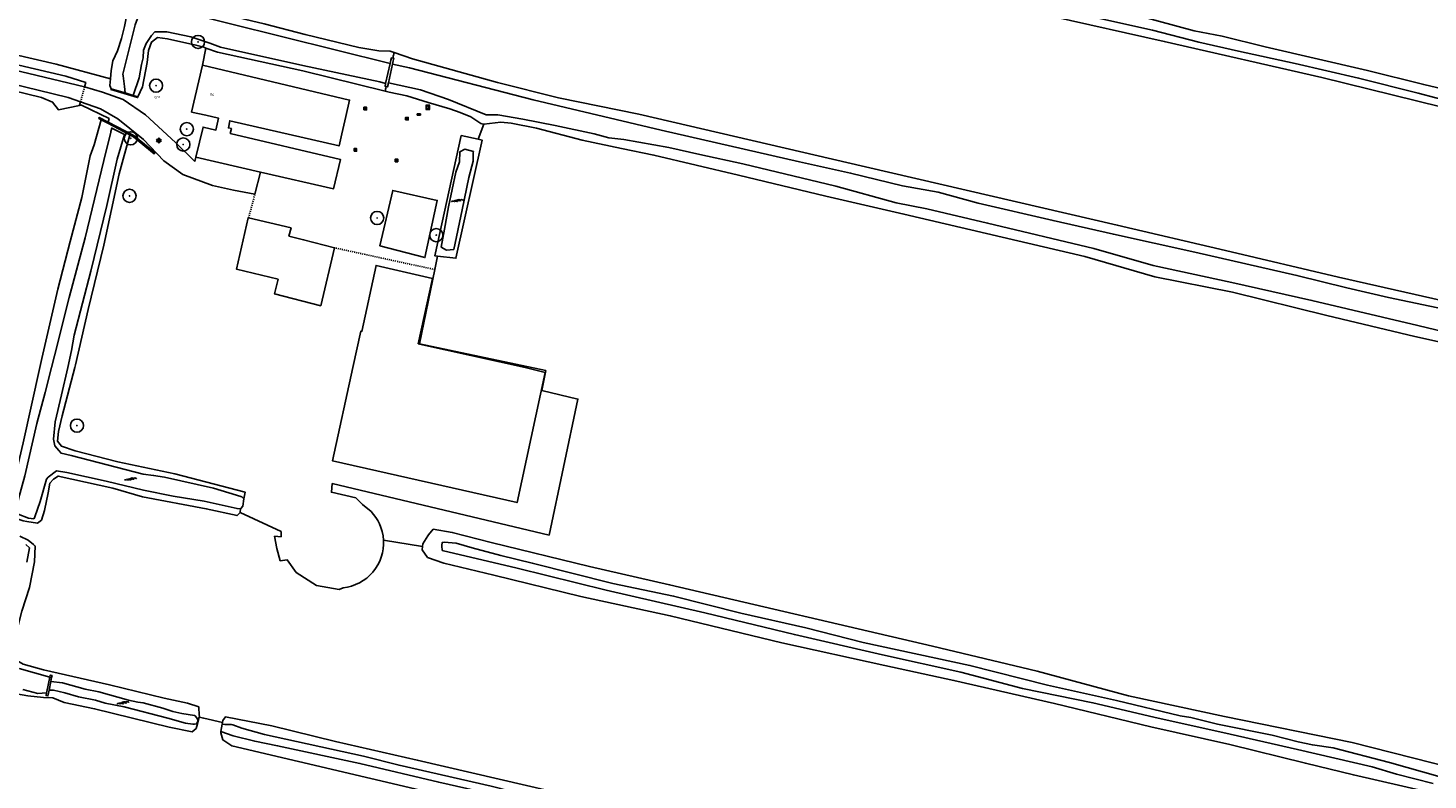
# Model space of a CAD drawing. Header units: metres. Extents: x 116958 to 118326, y 475500 to 477904.
# Tile 814 of 1001: x 117597 to 117865, y 476421 to 476565. Entities that reach past the tile are written whole.
import ezdxf

# ---------------------------------------------------------------- set-up
doc = ezdxf.new("R2010")
doc.units = ezdxf.units.M
doc.header["$LTSCALE"] = 0.2
doc.linetypes.add('MATGRENS', pattern=[2, 1, -1])
doc.layers.get('0').update_dxf_attribs({"color": 6})
for name, color, linetype in [('B-WE-GR-BOOM-G', 252, 'Continuous'), ('B-WE-GR-GROENVOORZIENING-GV', 252, 'Continuous'), ('B-WE-GW-WATERGANG_INSTEEK-G', 252, 'Continuous'), ('B-WE-GW-WATERGANG_WATERLIJN-G', 252, 'Continuous'), ('B-WE-IE-MEUBILAIR_WEGMEUBILAIR_VERKEERSLICHT-G', 252, 'Continuous'), ('B-WE-KL-DATA_KAST-G', 90, 'Continuous'), ('B-WE-KW-KUNSTWERK_STUW-GV', 252, 'Continuous'), ('B-WE-OG-BEBOUWING-GV', 252, 'Continuous'), ('B-WE-OG-HUISNUMMER-T25', 2, 'Continuous'), ('B-WE-VH-MATERIAALGRENS-G', 252, 'MATGRENS'), ('B-WE-VH-VERHARDING_ASFALT-GV', 252, 'Continuous')]:
    doc.layers.add(name, color=color, linetype=linetype)
doc.layers.add('B-WE-RI-RIOOLPUT', color=31, linetype='Continuous', lineweight=0)
doc.styles.get("Standard").update_dxf_attribs({"font": 'isocp.shx'})

# ---------------------------------------------------------------- blocks, each defined once
blk = doc.blocks.new('BGTWT')
for centre, start_param, end_param in [((-0.024, -0.058), 5.873058, 6.693313), ((0.001, 0.072), 2.731465, 3.55172), ((0.027, -0.043), 5.873058, 6.693313), ((0.028, -0.058), 5.873058, 6.693313), ((0.053, 0.072), 2.731465, 3.55172), ((0.08, -0.043), 5.873058, 6.693313), ((0.106, 0.072), 2.731465, 3.55172), ((-0.106, 0.044), 2.731465, 3.55172), ((-0.08, -0.071), 5.873058, 6.693313), ((-0.053, 0.044), 2.731465, 3.55172), ((-0.05, 0.057), 2.731465, 3.55172), ((-0.027, -0.071), 5.873058, 6.693313), ((-0.001, 0.044), 2.731465, 3.55172), ((0.002, 0.057), 2.731465, 3.55172), ((0.055, 0.057), 2.731465, 3.55172)]:
    blk.add_ellipse(centre, major_axis=(0, 0.0627), ratio=0.52488, start_param=start_param, end_param=end_param)
blk = doc.blocks.new('Bestboom')
h = blk.add_hatch(color=256)
h.dxf.hatch_style = 1
h.paths.add_polyline_path([(41, 0, 1), (-41, 0, 1)])
for radius in [1260, 41.1]:
    blk.add_circle((0, 0), radius)
blk = doc.blocks.new('BGTGV')
for p, q in [((0.0197, 0.04605), (-0.0497, 0.00595)), ((0.0433, 0.025), (-0.0433, -0.025)), ((0.0433, -0.025), (-0.0433, 0.025)), ((0.04965, 0.006), (-0.01975, 0.04605)), ((0.01965, -0.046), (-0.0494, -0.00615)), ((0.04955, -0.00605), (-0.0197, -0.046))]:
    blk.add_line(p, q)
blk = doc.blocks.new('BGT_GR')
at = {"insert": (0.043, 0.019), "char_height": 0.1, "attachment_point": 5, "line_spacing_factor": 0.8}
blk.add_mtext('{\\C256;grn}', dxfattribs=at)
blk = doc.blocks.new('CELQ70108')
for p, q in [((-0.62, 0.31), (0.62, 0.31)), ((-0.62, -0.31), (-0.62, 0.31)), ((-0.62, -0.31), (0.62, 0.31)), ((0.62, -0.31), (0.62, 0.31)), ((-0.62, -0.31), (0.62, -0.31))]:
    blk.add_line(p, q)
blk = doc.blocks.new('CELQ201000')
at = {"flags": 128}
for points in [[(-0.25, -0.25), (-0.25, 0.25), (0.25, 0.25), (0.25, -0.25), (-0.25, -0.25)], [(-0.18, -0.18), (-0.18, 0.18), (0.18, 0.18), (0.18, -0.18), (-0.18, -0.18)], [(-0.11, -0.11), (-0.11, 0.11), (0.11, 0.11), (0.11, -0.11), (-0.11, -0.11)], [(-0.04, -0.04), (-0.04, 0.04), (0.04, 0.04), (0.04, -0.04), (-0.04, -0.04)]]:
    blk.add_lwpolyline(points, dxfattribs=at)
blk = doc.blocks.new('Pbrd')
for points in [[(-400, -400), (400, -400), (400, 400), (-400, 400)], [(-200, -200), (200, -200), (200, 200), (-200, 200)]]:
    blk.add_lwpolyline(points, close=True)

msp = doc.modelspace()

# ---------------------------------------------------------------- linework, layer by layer
at = {"layer": 'B-WE-GR-GROENVOORZIENING-GV', "flags": 128}
for points in [[(117581.938, 476561.233), (117592.496, 476558.542), (117604.529, 476555.749), (117608.309, 476554.538), (117608.091, 476553.714)], [(117613.033, 476555.243), (117602.634, 476558.023), (117582.236, 476562.767)], [(117631.305, 476561.125), (117630.659, 476557.855)], [(117580.963, 476556.242), (117599.823, 476551.647), (117601.961, 476550.758), (117603.111, 476549.268), (117607.145, 476550.135), (117607.153, 476550.165)], [(117607.327, 476550.824), (117607.153, 476550.165), (117607.48, 476550.175), (117612.772, 476547.662), (117612.598, 476546.96)], [(117683.411, 476543.661), (117684.509, 476546.582)], [(117675.121, 476518.735), (117675.651, 476521.318)], [(117696.37, 476499.4), (117672.2, 476504.497), (117675.121, 476518.735)], [(117637.899, 476472.216), (117645.708, 476468.597), (117645.708, 476467.612), (117644.457, 476467.703), (117644.91, 476465.351), (117645.543, 476462.999), (117646.898, 476463.173), (117648.618, 476460.792), (117652.455, 476458.278), (117656.82, 476457.484), (117657.583, 476457.831), (117658.397, 476457.96), (117659.195, 476458.165), (117659.97, 476458.445), (117660.715, 476458.797), (117661.423, 476459.219), (117662.088, 476459.705), (117662.703, 476460.253), (117663.264, 476460.857), (117663.766, 476461.511), (117664.202, 476462.209), (117664.571, 476462.946), (117664.868, 476463.715), (117665.091, 476464.508), (117665.237, 476465.319), (117665.306, 476466.14), (117665.297, 476466.964), (117665.21, 476467.783), (117665.045, 476468.589), (117664.805, 476469.377), (117664.532, 476470.047), (117664.205, 476470.692), (117663.826, 476471.308), (117663.396, 476471.89), (117662.92, 476472.435), (117661.286, 476473.777), (117659.984, 476475.054), (117655.325, 476476.108), (117655.501, 476477.778), (117696.985, 476467.935), (117702.523, 476493.95), (117695.579, 476495.62), (117696.37, 476499.4)], [(117672.748, 476465.74), (117665.297, 476466.964)], [(117630.006, 476433.113), (117630.891, 476432.878), (117634.488, 476432.05)]]:
    msp.add_lwpolyline(points, dxfattribs=at)
at = {"layer": 'B-WE-GW-WATERGANG_INSTEEK-G', "flags": 128}
for points in [[(117621.758, 476585.672), (117620.736, 476585.595), (117620.3, 476584.978), (117618.921, 476579.262), (117617.928, 476574.299), (117617.565, 476571.786), (117617.37, 476570.154), (117616.659, 476568.048), (117616.205, 476567.483), (117615.739, 476565.25), (117615.134, 476562.946), (117614.409, 476560.604), (117613.527, 476558.695), (117613.157, 476556.81), (117613.033, 476555.243), (117612.932, 476553.978), (117613.194, 476553.316)], [(117667.315, 476560.259), (117666.563, 476560.518), (117664.389, 476560.599), (117660.58, 476561.247), (117650.313, 476563.69), (117642.497, 476565.721), (117636.278, 476567.199), (117628.344, 476569.28), (117624.982, 476569.726), (117624.868, 476569.741), (117624.22, 476570.54), (117623.876, 476571.545), (117624.227, 476572.433), (117625.244, 476575.489), (117627.075, 476583.518), (117626.706, 476584.237)], [(117745.129, 476578.876), (117745.259, 476578.421), (117745.331, 476578.171), (117748.089, 476577.414), (117767.057, 476573.156), (117793.112, 476567.234), (117814.727, 476562.394), (117844.92, 476555.462), (117876.719, 476547.63), (117902.381, 476542.152), (117922.318, 476537.245), (117944.732, 476532.069), (117956.063, 476528.973), (117975.102, 476525.055), (118000, 476519.303)], [(117618.257, 476551.809), (117619.176, 476553.691), (117620.063, 476558.364), (117620.309, 476560.666), (117620.901, 476562.259), (117622.028, 476563.121), (117623.971, 476562.879), (117629.413, 476561.695), (117630.894, 476561.274), (117631.305, 476561.125), (117633.533, 476560.314), (117649.836, 476556.728), (117665.622, 476552.845)], [(117922.627, 476500), (117908.617, 476503.245), (117890.699, 476507.142), (117871.512, 476511.976), (117848.1, 476517.256), (117826.423, 476522.386), (117805.732, 476527.236), (117757.575, 476538.369), (117714.15, 476548.471), (117698.766, 476551.612), (117687.113, 476554.501), (117670.869, 476559.039), (117667.315, 476560.259)], [(117665.622, 476552.845), (117665.874, 476552.783), (117666.42, 476552.648), (117669.791, 476551.972), (117673.83, 476550.706), (117677.976, 476549.515), (117679.958, 476548.767), (117682.009, 476547.926), (117682.986, 476547.335), (117683.939, 476546.667), (117684.381, 476546.569), (117684.509, 476546.582), (117687.792, 476546.932), (117689.77, 476546.738), (117694.61, 476545.784), (117703.342, 476543.467), (117710.858, 476541.878), (117717.055, 476540.638), (117733.222, 476536.811), (117749.968, 476532.778), (117764.899, 476529.356), (117799.501, 476521.228), (117812.926, 476517.36), (117827.76, 476514.403), (117845.86, 476509.926), (117862.694, 476505.932), (117884.98, 476501.024)], [(117611.297, 476547.404), (117609.942, 476542.598), (117609.162, 476540.5), (117607.582, 476532.504), (117605.308, 476524.074), (117603.006, 476514.952), (117599.892, 476501.744), (117599.51, 476500)], [(117606.205, 476500), (117606.329, 476500.479), (117608.77, 476511.1), (117611.759, 476523.427), (117614.686, 476537.065), (117616.749, 476544.49)], [(117683.411, 476543.661), (117680.178, 476544.37), (117675.128, 476521.383), (117675.651, 476521.318), (117679.15, 476520.88), (117684.216, 476543.484), (117683.411, 476543.661)], [(117599.51, 476500), (117596.354, 476485.607), (117593.832, 476474.931), (117593.856, 476473.571), (117594.069, 476472.259), (117594.461, 476471.453), (117594.764, 476471.3), (117595.6, 476470.88), (117596.365, 476470.678)], [(117638.598, 476474.861), (117638.808, 476476.13), (117625.359, 476479.655), (117614.478, 476481.94), (117606.299, 476484.064), (117603.678, 476484.93), (117602.888, 476485.87), (117603.122, 476487.72), (117603.81, 476490.738), (117606.205, 476500)], [(117596.365, 476470.678), (117597.054, 476470.497), (117599.087, 476470.217), (117599.873, 476470.797), (117600.43, 476472.636), (117601.142, 476475.99), (117601.432, 476477.85), (117602.117, 476478.649), (117603.049, 476479.198), (117613.482, 476476.886), (117619.19, 476475.221), (117631.389, 476472.949), (117637.281, 476471.643), (117637.899, 476472.216), (117637.942, 476472.993)], [(117630.006, 476433.113), (117630.062, 476433.346), (117630.057, 476433.422), (117629.944, 476435.033), (117627.779, 476435.749), (117623.353, 476436.739), (117612.874, 476439.258), (117600.215, 476442.109), (117596.346, 476443.202), (117594.477, 476444.328), (117594.27, 476445.901), (117594.681, 476447.806), (117596.111, 476453.366), (117597.55, 476457.913), (117598.5, 476462.799), (117598.649, 476465.819), (117598.296, 476466.111), (117597.307, 476466.928), (117595.723, 476467.694)], [(117883.216, 476420.089), (117865.976, 476424.343), (117850.697, 476428.228), (117826.229, 476433.215), (117807.856, 476437.142), (117790.399, 476441.904), (117770.396, 476446.653), (117720.062, 476458.406), (117704.719, 476461.914), (117685.925, 476466.488), (117678.477, 476468.423), (117674.83, 476469.045), (117673.948, 476467.965), (117673.819, 476467.807), (117672.809, 476466.247), (117672.748, 476465.74)], [(117672.748, 476465.74), (117672.674, 476465.124), (117673.748, 476463.658), (117676.822, 476462.578), (117686.389, 476460.279), (117703.088, 476456.169), (117720.184, 476452.485), (117741.556, 476447.317), (117761.248, 476442.969), (117774.462, 476440.128), (117793.726, 476435.676), (117812.168, 476431.234), (117827.272, 476427.839), (117841.736, 476424.271), (117850.925, 476422.044), (117869.821, 476417.714), (117880.668, 476415.274), (117882.026, 476414.959)], [(117585.713, 476423.772), (117587.07, 476423.531), (117587.979, 476423.651), (117588.959, 476424.7), (117589.279, 476425.042), (117589.989, 476427.019), (117590.667, 476430.104), (117591.595, 476433.87), (117592.286, 476436.509), (117592.78, 476437.182), (117593.959, 476437.714), (117594.659, 476437.638), (117597.226, 476437.171), (117600.202, 476436.875), (117602.002, 476436.805), (117604.202, 476435.898), (117609.999, 476434.687), (117624.313, 476431.158), (117628.675, 476430.306), (117629.473, 476430.92), (117629.572, 476431.329), (117630.006, 476433.113)], [(117873.449, 476377.963), (117828.195, 476388.734), (117803.531, 476394.44), (117783.076, 476399.3), (117739.507, 476409.342), (117718.004, 476414.154), (117671.77, 476424.87), (117656.114, 476428.448), (117643.908, 476431.416), (117635.048, 476433.14), (117634.559, 476432.475), (117634.488, 476432.05)], [(117634.197, 476430.317), (117634.185, 476430.243), (117634.16, 476430.097), (117634.535, 476428.744), (117636.252, 476427.613), (117675.64, 476418.326), (117694.205, 476414.28), (117714.204, 476409.342), (117738.085, 476404.27), (117751.026, 476401.233), (117768.848, 476396.93), (117783.463, 476393.792), (117807.919, 476387.86), (117819.463, 476385.452), (117834.373, 476381.97), (117872.289, 476372.957)], [(117634.488, 476432.05), (117634.432, 476431.717)]]:
    msp.add_lwpolyline(points, dxfattribs=at)
at = {"layer": 'B-WE-GW-WATERGANG_WATERLIJN-G', "flags": 128}
for points in [[(117615.867, 476552.52), (117615.712, 476553.746), (117615.455, 476555.776), (117615.409, 476556.143), (117617.755, 476565.532), (117618.406, 476567.312), (117619.115, 476570.566), (117620.465, 476576.017), (117621.727, 476582.274), (117622.582, 476585.163)], [(117625.839, 476584.232), (117625.864, 476583.643), (117624.59, 476578.581), (117623.533, 476574.14), (117623.255, 476571.734), (117623.179, 476571.071), (117623.428, 476570.444), (117624.259, 476569.099), (117625.528, 476568.372), (117666.592, 476558.191)], [(117746.199, 476583.077), (117746.816, 476582.595), (117746.906, 476582.547), (117747.899, 476582.013), (117751.079, 476581.312), (117766.706, 476577.166), (117775.705, 476575.19), (117786.216, 476572.73), (117789.611, 476572.044), (117795.682, 476570.339), (117809.848, 476567.304), (117820.48, 476564.387), (117825.812, 476563.388), (117834.068, 476561.331), (117853.634, 476556.803), (117864.395, 476554.126), (117876.003, 476551.38)], [(118008.083, 476519.036), (117987.603, 476523.631), (117977.253, 476525.883), (117970.896, 476527.532), (117958.529, 476530.114), (117947.947, 476532.939), (117936.046, 476535.83), (117919.861, 476539.478), (117913.726, 476541.11), (117898.775, 476544.525), (117886.28, 476547.321), (117870.085, 476550.707), (117863.34, 476552.498), (117851.907, 476555.368), (117839.778, 476558.157), (117828.948, 476560.502), (117821.318, 476562.266), (117812.506, 476564.544), (117795.518, 476568.293), (117767.088, 476574.806), (117762.978, 476575.875), (117754.25, 476577.518), (117745.259, 476579.463)], [(117665.707, 476554.302), (117664.634, 476554.659), (117649.888, 476557.802), (117634.079, 476561.256), (117632.097, 476562.073), (117628.405, 476563.278), (117623.863, 476564.206), (117621.559, 476564.212), (117620.886, 476563.517), (117619.875, 476562.019), (117619.374, 476560.742), (117619.307, 476559.222), (117618.964, 476557.973), (117618.558, 476555.407), (117617.4, 476552.064)], [(117667.034, 476558.016), (117670.266, 476557.359), (117693.923, 476551.215), (117718.415, 476545.43), (117744.937, 476539.355), (117754.691, 476537.18), (117764.602, 476534.771), (117771.461, 476533.547), (117779.136, 476531.411), (117793.469, 476528.108), (117804.985, 476525.502), (117820.596, 476522.059), (117840.117, 476517.601), (117849.646, 476515.258), (117857.648, 476513.377), (117869.535, 476510.877), (117877.714, 476508.495), (117885.79, 476506.787), (117905.738, 476502.256), (117919.215, 476499.484)], [(117877.031, 476504.715), (117863.251, 476508.049), (117842.997, 476512.813), (117827.681, 476516.249), (117812.591, 476519.531), (117801.221, 476522.771), (117780.913, 476527.632), (117769.302, 476530.325), (117763.399, 476531.529), (117751.851, 476534.668), (117734.063, 476538.955), (117725.825, 476540.759), (117719.909, 476542.092), (117711.304, 476543.597), (117708.42, 476543.915), (117705.634, 476544.695), (117698.151, 476546.303), (117691.963, 476547.529), (117687.175, 476548.343), (117685.097, 476548.346), (117684.932, 476548.346), (117677.731, 476551.289), (117672.364, 476553.094), (117666.26, 476554.477)], [(117601.792, 476500), (117602.359, 476502.2), (117605.134, 476513.379), (117608.199, 476524.822), (117611.758, 476539.571), (117613.101, 476545.014), (117613.132, 476545.138), (117613.299, 476545.814), (117615.757, 476544.58), (117614.341, 476539.863), (117612.361, 476530.965), (117609.28, 476518.428), (117606.083, 476506.198), (117605.611, 476503.219), (117604.881, 476500)], [(117678.748, 476522.584), (117677.359, 476522.425), (117676.327, 476523.02), (117676.951, 476526.479), (117677.716, 476530.72), (117679.145, 476537.348), (117679.859, 476539.332), (117679.939, 476541.277), (117680.852, 476541.793), (117682.52, 476541.292), (117682.439, 476541.076), (117682.439, 476539.491), (117681.646, 476536.316), (117680.376, 476530.164), (117678.748, 476522.584)], [(117637.942, 476472.993), (117637.909, 476472.962), (117637.292, 476472.981), (117630.973, 476474.408), (117625.055, 476475.379), (117619.349, 476476.544), (117612.205, 476478.253), (117604.696, 476479.892), (117602.74, 476480.189), (117601.105, 476478.998), (117600.824, 476478.63), (117599.597, 476474.35), (117598.587, 476471.396), (117598.488, 476471.223), (117598.374, 476471.026), (117597.383, 476471.179), (117595.4, 476471.951), (117595.224, 476472.764), (117595.479, 476474.842), (117596.631, 476479.232), (117598.957, 476489.306), (117600.549, 476495.179), (117601.792, 476500)], [(117604.881, 476500), (117603.687, 476494.73), (117602.446, 476489.603), (117602.126, 476486.279), (117602.434, 476484.977), (117603.143, 476484.119), (117603.6, 476483.568), (117605.55, 476483.143), (117619.293, 476479.553), (117621.304, 476479.34), (117623.392, 476478.978), (117632.756, 476476.878), (117637.182, 476475.579), (117638.22, 476475.223), (117638.406, 476475.045), (117638.598, 476474.861)], [(117638.598, 476474.861), (117638.395, 476473.43), (117637.982, 476473.032), (117637.942, 476472.993)], [(117596.866, 476466.095), (117597.527, 476465.498), (117597.554, 476465.474), (117597.049, 476462.734)], [(117866.183, 476420.398), (117859.168, 476422.196), (117854.507, 476423.585), (117840.228, 476426.897), (117827.34, 476429.837), (117812.744, 476433.095), (117801.069, 476435.836), (117787.585, 476438.539), (117775.804, 476441.689), (117760.795, 476445.037), (117743.961, 476448.89), (117726.776, 476453.065), (117707.925, 476457.387), (117690.91, 476461.583), (117676.544, 476464.992), (117676.533, 476465.118), (117676.478, 476465.755), (117676.464, 476465.917), (117676.552, 476466.506), (117676.939, 476466.562), (117679.217, 476466.379), (117682.255, 476465.456), (117687.775, 476464.031), (117693.78, 476462.55), (117709.19, 476458.667), (117720.83, 476456.257), (117733.675, 476453), (117746.121, 476450.154), (117757.133, 476447.382), (117777.532, 476442.993), (117792.403, 476439.206), (117805.598, 476436.266), (117817.764, 476433.346), (117819.814, 476433.037), (117824.951, 476431.763), (117835.374, 476429.62), (117840.335, 476428.372), (117843.091, 476427.767), (117847.03, 476427.236), (117857.821, 476424.421), (117867.536, 476421.644)], [(117595.578, 476442.397), (117601.435, 476440.711)], [(117600.829, 476437.738), (117599.124, 476437.629), (117596.299, 476438.406)], [(117601.633, 476439.925), (117603.861, 476439.667), (117608.185, 476438.451), (117610.815, 476437.909), (117616.479, 476436.342), (117618.304, 476435.959), (117619.312, 476435.805), (117623.077, 476434.796), (117625.007, 476434.167), (117626.697, 476433.79), (117629.156, 476433.402), (117629.234, 476433.319), (117629.731, 476432.789), (117629.757, 476432.316), (117629.537, 476431.783), (117629.16, 476431.773), (117628.821, 476431.765), (117627.409, 476431.93), (117624.016, 476432.888), (117615.642, 476435.082), (117612.031, 476435.789), (117610.157, 476436.307), (117606.909, 476436.963), (117604.314, 476437.747), (117602.177, 476438.236), (117601.29, 476438.242)], [(117634.197, 476430.317), (117634.432, 476431.717)], [(117872.763, 476375.003), (117865.833, 476376.671), (117850.25, 476380.139), (117836.68, 476383.486), (117820.935, 476387.144), (117808.763, 476389.763), (117798.649, 476392.264), (117785.404, 476395.156), (117774.375, 476397.739), (117768.557, 476398.948), (117752.422, 476402.884), (117735.683, 476406.862), (117721.735, 476409.974), (117705.503, 476413.887), (117691.947, 476417.011), (117675.884, 476420.624), (117660.806, 476424.224), (117645.049, 476427.621), (117640.672, 476428.461), (117636.555, 476429.507), (117634.197, 476430.317)], [(117634.432, 476431.717), (117634.913, 476431.701), (117636.201, 476431.656), (117636.48, 476431.646), (117638.174, 476430.979), (117642.53, 476429.751), (117661.45, 476425.607), (117668.272, 476423.89), (117685.918, 476419.854), (117697.483, 476416.971), (117712.228, 476413.685), (117733.469, 476408.874), (117746.115, 476405.75), (117759.296, 476402.766), (117773.83, 476399.144), (117789.211, 476395.666), (117805.923, 476391.683), (117822.492, 476388.019), (117838.8, 476384.111), (117858.26, 476379.513), (117873.048, 476376.23)]]:
    msp.add_lwpolyline(points, dxfattribs=at)
at = {"layer": 'B-WE-KW-KUNSTWERK_STUW-GV', "flags": 128}
for points in [[(117666.592, 476558.191), (117666.726, 476558.78), (117666.83, 476559.239), (117667.088, 476559.196)], [(117667.088, 476559.196), (117667.285, 476559.163), (117667.178, 476558.673), (117667.105, 476558.341), (117667.034, 476558.016)], [(117667.088, 476559.196), (117667.315, 476560.259)], [(117665.707, 476554.302), (117666.592, 476558.191)], [(117667.034, 476558.016), (117666.26, 476554.477)], [(117665.83, 476553.747), (117665.593, 476553.803), (117665.699, 476554.269), (117665.707, 476554.302)], [(117665.83, 476553.747), (117665.622, 476552.845)], [(117666.26, 476554.477), (117666.221, 476554.298), (117666.188, 476554.148), (117666.087, 476553.686), (117665.83, 476553.747)], [(117600.829, 476437.738), (117600.875, 476437.963), (117601.435, 476440.711)], [(117601.435, 476440.711), (117601.441, 476440.742), (117601.517, 476441.112), (117601.521, 476441.133), (117601.865, 476441.067), (117601.78, 476440.649), (117601.633, 476439.925)], [(117601.29, 476438.242), (117601.223, 476437.913), (117601.067, 476437.148), (117600.723, 476437.215), (117600.829, 476437.738)], [(117601.633, 476439.925), (117601.29, 476438.242)]]:
    msp.add_lwpolyline(points, dxfattribs=at)
at = {"layer": 'B-WE-OG-BEBOUWING-GV', "flags": 128}
for points in [[(117657.323, 476544.673), (117658.087, 476547.996), (117658.817, 476551.167), (117630.659, 476557.855), (117628.574, 476548.873), (117631.305, 476548.252), (117633.748, 476547.696), (117633.227, 476545.407), (117630.789, 476545.979), (117629.391, 476540.231), (117641.781, 476537.392), (117655.758, 476534.192), (117657.06, 476539.817), (117635.966, 476544.764), (117636.186, 476545.718), (117635.614, 476545.85), (117635.892, 476547.202), (117656.796, 476542.381), (117657.323, 476544.673)], [(117618.257, 476551.809), (117618.253, 476551.631), (117613.123, 476553.194), (117613.194, 476553.316)], [(117613.194, 476553.316), (117615.867, 476552.52)], [(117617.4, 476552.064), (117615.867, 476552.52)], [(117617.4, 476552.064), (117618.257, 476551.809)], [(117611.297, 476547.404), (117610.807, 476547.666), (117610.899, 476547.846), (117612.598, 476546.96)], [(117616.749, 476544.49), (117612.543, 476546.738), (117611.297, 476547.404)], [(117612.598, 476546.96), (117617.51, 476544.397), (117621.587, 476541.038), (117621.407, 476540.869), (117617.447, 476544.117), (117616.749, 476544.49)], [(117664.609, 476523.262), (117673.238, 476521.032), (117675.587, 476531.976), (117667.077, 476533.873), (117664.609, 476523.262)], [(117645.151, 476516.88), (117644.45, 476514.07), (117653.29, 476511.81), (117655.94, 476522.89), (117650, 476524.43), (117647.202, 476525.108), (117647.633, 476526.713), (117639.479, 476528.626), (117639.42, 476528.64), (117637.172, 476518.793), (117645.151, 476516.88)], [(117692.423, 476500), (117672.195, 476504.472), (117671.962, 476504.523), (117674.712, 476517.023), (117663.893, 476519.521), (117661.169, 476506.909), (117660.984, 476506.95), (117659.43, 476500)], [(117659.43, 476500), (117655.545, 476482.105), (117690.884, 476474.142), (117696.237, 476499.063)], [(117696.237, 476499.063), (117692.423, 476500)]]:
    msp.add_lwpolyline(points, dxfattribs=at)
at = {"layer": 'B-WE-VH-MATERIAALGRENS-G', "flags": 128}
for points in [[(117667.088, 476559.196), (117667.315, 476560.259)], [(117607.327, 476550.824), (117608.091, 476553.714)], [(117665.622, 476552.845), (117665.83, 476553.747)], [(117639.479, 476528.626), (117640.704, 476533.175)], [(117675.121, 476518.735), (117655.94, 476522.89)]]:
    msp.add_lwpolyline(points, dxfattribs=at)
at = {"layer": 'B-WE-VH-VERHARDING_ASFALT-GV'}
for p, q in [((117588.665, 476558.342), (117608.091, 476553.714)), ((117604.966, 476551.641), (117593.747, 476554.416)), ((117608.091, 476553.714), (117611.508, 476552.677)), ((117607.327, 476550.824), (117604.966, 476551.641)), ((117611.124, 476549.51), (117607.327, 476550.824)), ((117611.508, 476552.677), (117615.472, 476551.245)), ((117615.472, 476551.245), (117619.725, 476548.351)), ((117614.478, 476547.587), (117611.124, 476549.51)), ((117619.725, 476548.351), (117625.492, 476543.05)), ((117619.396, 476543.622), (117614.478, 476547.587)), ((117623.274, 476539.565), (117619.396, 476543.622)), ((117625.492, 476543.05), (117629.199, 476539.44)), ((117629.199, 476539.44), (117629.391, 476540.231)), ((117626.894, 476536.95), (117623.274, 476539.565)), ((117632.568, 476534.805), (117626.894, 476536.95)), ((117641.781, 476537.392), (117640.704, 476533.175)), ((117636.588, 476533.896), (117632.568, 476534.805)), ((117640.704, 476533.175), (117636.588, 476533.896))]:
    msp.add_line(p, q, dxfattribs=at)

# ---------------------------------------------------------------- block references
at = {"layer": 'B-WE-GR-BOOM-G', "xscale": 0.001, "yscale": 0.001, "zscale": 0.001}
for p in [(117629.809, 476562.289), (117621.78, 476553.92), (117616.932, 476543.846), (117627.655, 476545.61), (117626.991, 476542.661), (117616.706, 476532.825), (117664.09, 476528.6), (117675.41, 476525.32), (117606.635, 476488.87)]:
    msp.add_blockref('Bestboom', p, dxfattribs=at)
at = {"layer": 'B-WE-GR-GROENVOORZIENING-GV', "xscale": 5, "yscale": 5, "zscale": 5}
msp.add_blockref('BGT_GR', (117621.821, 476551.622), dxfattribs=at)
at = {"layer": 'B-WE-GW-WATERGANG_WATERLIJN-G', "xscale": 10, "yscale": 10, "zscale": 10}
for p in [(117679.424, 476531.926), (117616.911, 476478.651), (117615.439, 476435.845)]:
    msp.add_blockref('BGTWT', p, dxfattribs=at)
at = {"layer": 'B-WE-IE-MEUBILAIR_WEGMEUBILAIR_VERKEERSLICHT-G'}
for p in [(117661.814, 476549.528), (117669.796, 476547.606), (117659.919, 476541.616), (117667.789, 476539.625)]:
    msp.add_blockref('CELQ201000', p, dxfattribs=at)
at = {"layer": 'B-WE-KL-DATA_KAST-G', "xscale": 0.5, "yscale": 0.5, "zscale": 0.5}
msp.add_blockref('CELQ70108', (117672.053, 476548.401), dxfattribs=at)
at = {"layer": 'B-WE-RI-RIOOLPUT', "xscale": 0.001, "yscale": 0.001, "zscale": 0.001}
msp.add_blockref('Pbrd', (117673.787, 476549.771), dxfattribs=at)
at = {"layer": 'B-WE-VH-VERHARDING_ASFALT-GV', "xscale": 10, "yscale": 10, "zscale": 10}
msp.add_blockref('BGTGV', (117622.314, 476543.444), dxfattribs=at)

# ---------------------------------------------------------------- texts
at = {"layer": 'B-WE-OG-HUISNUMMER-T25'}
msp.add_text('86', height=0.5, rotation=346.9, dxfattribs=at).set_placement((117632.056, 476552.07))

doc.saveas('drawing.dxf')
